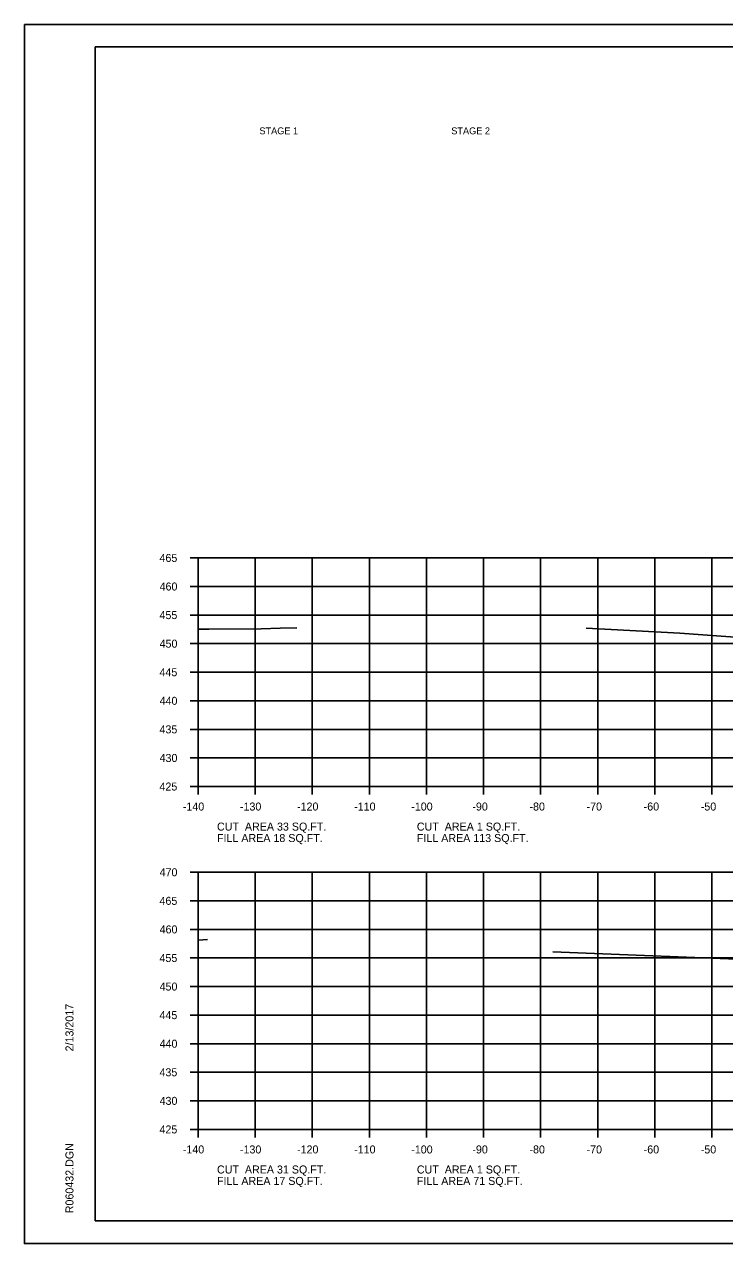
# Model space of a CAD drawing. Extents: x 1538688 to 1540766, y 656250 to 671912.
# Drawn here: x 1538687.8 to 1538810.4, y 659111.3 to 659324.6 of the extents above; entities that cross this region are included whole.
import ezdxf

# ---------------------------------------------------------------- set-up
doc = ezdxf.new("R2010")
doc.units = 0
for name, color, linetype in [('18', 7, 'Continuous'), ('22', 7, 'Continuous'), ('26', 7, 'Continuous'), ('Borings', 7, 'Continuous'), ('Default', 7, 'Continuous'), ('Horizontal Alignment', 7, 'Continuous'), ('RipRap', 7, 'Continuous')]:
    doc.layers.add(name, color=color, linetype=linetype)

msp = doc.modelspace()

# ---------------------------------------------------------------- linework, layer by layer
at = {"layer": '18'}
for points in [[(1538718.18, 659218.79), (1538720.09, 659218.82), (1538729.24, 659218.86), (1538732.58, 659219.01), (1538735.46, 659219.06)], [(1538786.15, 659218.97), (1538802.56, 659218.12), (1538822.7, 659216.67)], [(1538718.18, 659164.41), (1538719.85, 659164.5)], [(1538780.3, 659162.34), (1538794.92, 659161.77), (1538812.52, 659161.08)]]:
    msp.add_lwpolyline(points, dxfattribs=at)
at = {"layer": '22'}
for p, q in [((1538718.18, 659231.27), (1538998.18, 659231.27)), ((1538718.18, 659191.27), (1538718.18, 659231.27)), ((1538728.18, 659191.27), (1538728.18, 659231.27)), ((1538738.18, 659191.27), (1538738.18, 659231.27)), ((1538748.18, 659191.27), (1538748.18, 659231.27)), ((1538758.18, 659191.27), (1538758.18, 659231.27)), ((1538768.18, 659191.27), (1538768.18, 659231.27)), ((1538778.18, 659191.27), (1538778.18, 659231.27)), ((1538788.18, 659191.27), (1538788.18, 659231.27)), ((1538798.18, 659191.27), (1538798.18, 659231.27)), ((1538808.18, 659191.27), (1538808.18, 659231.27)), ((1538718.18, 659226.27), (1538998.18, 659226.27)), ((1538718.18, 659221.27), (1538998.18, 659221.27)), ((1538718.18, 659216.27), (1538998.18, 659216.27)), ((1538718.18, 659211.27), (1538998.18, 659211.27)), ((1538718.18, 659206.27), (1538998.18, 659206.27)), ((1538718.18, 659201.27), (1538998.18, 659201.27)), ((1538718.18, 659196.27), (1538998.18, 659196.27)), ((1538718.18, 659191.27), (1538998.18, 659191.27)), ((1538718.18, 659176.27), (1538998.18, 659176.27)), ((1538718.18, 659131.27), (1538718.18, 659176.27)), ((1538728.18, 659131.27), (1538728.18, 659176.27)), ((1538738.18, 659131.27), (1538738.18, 659176.27)), ((1538748.18, 659131.27), (1538748.18, 659176.27)), ((1538758.18, 659131.27), (1538758.18, 659176.27)), ((1538768.18, 659131.27), (1538768.18, 659176.27)), ((1538778.18, 659131.27), (1538778.18, 659176.27)), ((1538788.18, 659131.27), (1538788.18, 659176.27)), ((1538798.18, 659131.27), (1538798.18, 659176.27)), ((1538808.18, 659131.27), (1538808.18, 659176.27)), ((1538718.18, 659171.27), (1538998.18, 659171.27)), ((1538718.18, 659166.27), (1538998.18, 659166.27)), ((1538718.18, 659161.27), (1538998.18, 659161.27)), ((1538718.18, 659156.27), (1538998.18, 659156.27)), ((1538718.18, 659151.27), (1538998.18, 659151.27)), ((1538718.18, 659146.27), (1538998.18, 659146.27)), ((1538718.18, 659141.27), (1538998.18, 659141.27)), ((1538718.18, 659136.27), (1538998.18, 659136.27)), ((1538718.18, 659131.27), (1538998.18, 659131.27))]:
    msp.add_line(p, q, dxfattribs=at)
at = {"layer": '26'}
for p, q in [((1538687.78, 659324.63), (1539021.11, 659324.63)), ((1538687.78, 659111.3), (1539021.11, 659111.3))]:
    msp.add_line(p, q, dxfattribs=at)
msp.add_lwpolyline([(1538687.77, 659324.63), (1539021.11, 659324.63), (1539021.11, 659111.29), (1538687.77, 659111.29)], close=True, dxfattribs=at)
at = {"layer": 'Borings'}
for p, q in [((1538716.78, 659231.27), (1538718.18, 659231.27)), ((1538718.18, 659191.27), (1538718.18, 659231.27)), ((1538716.78, 659226.27), (1538718.18, 659226.27)), ((1538716.78, 659221.27), (1538718.18, 659221.27)), ((1538716.78, 659216.27), (1538718.18, 659216.27)), ((1538716.78, 659211.27), (1538718.18, 659211.27)), ((1538716.78, 659206.27), (1538718.18, 659206.27)), ((1538716.78, 659201.27), (1538718.18, 659201.27)), ((1538716.78, 659196.27), (1538718.18, 659196.27)), ((1538716.78, 659191.27), (1538718.18, 659191.27)), ((1538718.18, 659191.27), (1538998.18, 659191.27)), ((1538718.18, 659189.87), (1538718.18, 659191.27)), ((1538728.18, 659189.87), (1538728.18, 659191.27)), ((1538738.18, 659189.87), (1538738.18, 659191.27)), ((1538748.18, 659189.87), (1538748.18, 659191.27)), ((1538758.18, 659189.87), (1538758.18, 659191.27)), ((1538768.18, 659189.87), (1538768.18, 659191.27)), ((1538778.18, 659189.87), (1538778.18, 659191.27)), ((1538788.18, 659189.87), (1538788.18, 659191.27)), ((1538798.18, 659189.87), (1538798.18, 659191.27)), ((1538808.18, 659189.87), (1538808.18, 659191.27)), ((1538716.78, 659176.27), (1538718.18, 659176.27)), ((1538718.18, 659131.27), (1538718.18, 659176.27)), ((1538716.78, 659171.27), (1538718.18, 659171.27)), ((1538716.78, 659166.27), (1538718.18, 659166.27)), ((1538716.78, 659161.27), (1538718.18, 659161.27)), ((1538716.78, 659156.27), (1538718.18, 659156.27)), ((1538716.78, 659151.27), (1538718.18, 659151.27)), ((1538716.78, 659146.27), (1538718.18, 659146.27)), ((1538716.78, 659141.27), (1538718.18, 659141.27)), ((1538716.78, 659136.27), (1538718.18, 659136.27)), ((1538716.78, 659131.27), (1538718.18, 659131.27)), ((1538718.18, 659131.27), (1538998.18, 659131.27)), ((1538718.18, 659129.87), (1538718.18, 659131.27)), ((1538728.18, 659129.87), (1538728.18, 659131.27)), ((1538738.18, 659129.87), (1538738.18, 659131.27)), ((1538748.18, 659129.87), (1538748.18, 659131.27)), ((1538758.18, 659129.87), (1538758.18, 659131.27)), ((1538768.18, 659129.87), (1538768.18, 659131.27)), ((1538778.18, 659129.87), (1538778.18, 659131.27)), ((1538788.18, 659129.87), (1538788.18, 659131.27)), ((1538798.18, 659129.87), (1538798.18, 659131.27)), ((1538808.18, 659129.87), (1538808.18, 659131.27))]:
    msp.add_line(p, q, dxfattribs=at)
at = {"layer": 'RipRap'}
for p, q in [((1538700.18, 659320.73), (1539016.36, 659320.73)), ((1538700.18, 659115.27), (1538700.18, 659320.73)), ((1538700.18, 659115.27), (1538700.18, 659115.27)), ((1539016.36, 659115.27), (1538700.18, 659115.27))]:
    msp.add_line(p, q, dxfattribs=at)

# ---------------------------------------------------------------- texts
at = {"layer": 'Default'}
for s, p in [('STAGE 1', (1538728.93, 659305.4)), ('STAGE 2', (1538762.53, 659305.4))]:
    msp.add_text(s, height=1.2, dxfattribs=at).set_placement(p)
at = {"layer": 'Horizontal Alignment'}
for s, p in [('465', (1538711.43, 659230.57)), ('460', (1538711.45, 659225.57)), ('455', (1538711.43, 659220.57)), ('450', (1538711.45, 659215.57)), ('445', (1538711.43, 659210.57)), ('440', (1538711.45, 659205.57)), ('435', (1538711.43, 659200.57)), ('430', (1538711.45, 659195.57)), ('425', (1538711.43, 659190.57)), ('-140', (1538715.52, 659187.07)), ('-130', (1538725.52, 659187.07)), ('-120', (1538735.52, 659187.07)), ('-110', (1538745.52, 659187.07)), ('-100', (1538755.52, 659187.07)), ('-90', (1538766.22, 659187.07)), ('-80', (1538776.22, 659187.07)), ('-70', (1538786.22, 659187.07)), ('-60', (1538796.22, 659187.07)), ('-50', (1538806.22, 659187.07)), ('CUT  AREA 33 SQ.FT.', (1538721.5, 659183.56)), ('CUT  AREA 1 SQ.FT.', (1538756.5, 659183.56)), ('FILL AREA 18 SQ.FT.', (1538721.5, 659181.56)), ('FILL AREA 113 SQ.FT.', (1538756.5, 659181.56)), ('470', (1538711.45, 659175.57)), ('465', (1538711.43, 659170.57)), ('460', (1538711.45, 659165.57)), ('455', (1538711.43, 659160.57)), ('450', (1538711.45, 659155.57)), ('445', (1538711.43, 659150.57)), ('440', (1538711.45, 659145.57)), ('435', (1538711.43, 659140.57)), ('430', (1538711.45, 659135.57)), ('425', (1538711.43, 659130.57)), ('-140', (1538715.52, 659127.07)), ('-130', (1538725.52, 659127.07)), ('-120', (1538735.52, 659127.07)), ('-110', (1538745.52, 659127.07)), ('-100', (1538755.52, 659127.07)), ('-90', (1538766.22, 659127.07)), ('-80', (1538776.22, 659127.07)), ('-70', (1538786.22, 659127.07)), ('-60', (1538796.22, 659127.07)), ('-50', (1538806.22, 659127.07)), ('CUT  AREA 31 SQ.FT.', (1538721.5, 659123.56)), ('CUT  AREA 1 SQ.FT.', (1538756.5, 659123.56)), ('FILL AREA 17 SQ.FT.', (1538721.5, 659121.56)), ('FILL AREA 17 SQ.FT.', (1538721.5, 659121.56)), ('FILL AREA 71 SQ.FT.', (1538756.5, 659121.56))]:
    msp.add_text(s, height=1.4, dxfattribs=at).set_placement(p)
at = {"layer": 'RipRap'}
for s, p in [('2/13/2017', (1538696.37, 659144.92)), ('R060432.DGN', (1538696.37, 659116.6))]:
    msp.add_text(s, height=1.4, rotation=90, dxfattribs=at).set_placement(p)

doc.saveas('drawing.dxf')
